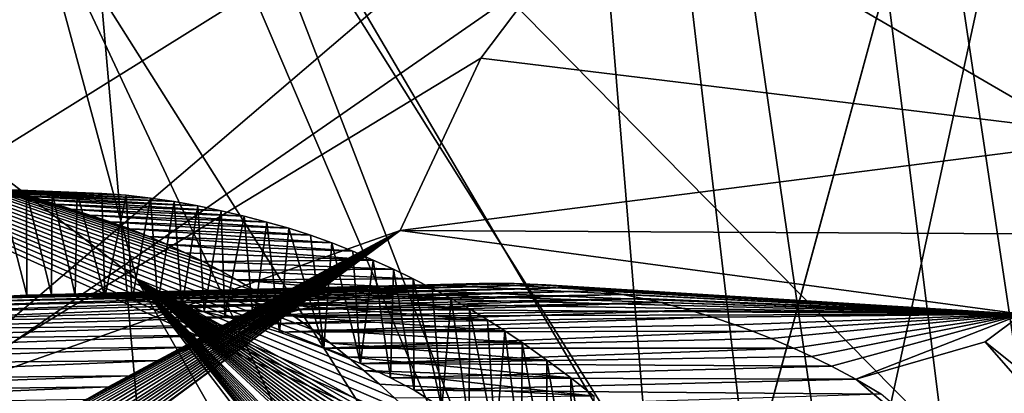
# Model space of a CAD drawing. Header units: metres. Extents: x -150 to 307, y -550 to 84.
# Tile 807 of 1056: x 243.284 to 244.36, y -19.228 to -18.82. Entities that reach past the tile are written whole.
import ezdxf

# ---------------------------------------------------------------- set-up
doc = ezdxf.new("R2010")
doc.units = ezdxf.units.M
doc.layers.add('solid_26006363', color=7, linetype='CONTINUOUS')

msp = doc.modelspace()

# ---------------------------------------------------------------- linework, layer by layer
at = {"layer": 'solid_26006363'}
for points in [[(229.176407, -9.081716, 939.973938), (244.751938, -16.872917, 948.559448), (243.263184, -22.325003, 947.232971)], [(242.841431, -9.637874, 919.139832), (244.113113, -18.432022, 921.454712), (242.369293, -19.517494, 919.433167)], [(244.080307, -14.838769, 950.842651), (240.537766, -16.318838, 948.74231), (242.777496, -19.517807, 949.872803)], [(244.080307, -14.838769, 950.842651), (242.777496, -19.517807, 949.872803), (246.182449, -17.158545, 951.892212)], [(244.779755, -23.589933, 926.63092), (245.138824, -14.91807, 926.182861), (243.721527, -16.282553, 924.460754)], [(244.553757, -20.392506, 932.930359), (245.719086, -15.562724, 934.131104), (243.835022, -15.603318, 931.514404)], [(241.977341, -16.036415, 929.065796), (242.373199, -21.00914, 930.086914), (243.835022, -15.603318, 931.514404)], [(242.373199, -21.00914, 930.086914), (244.483597, -20.797421, 932.876892), (243.835022, -15.603318, 931.514404)], [(244.553757, -20.392506, 932.930359), (243.835022, -15.603318, 931.514404), (244.483597, -20.797421, 932.876892)], [(243.455917, -18.463999, 924.33667), (243.974014, -19.343288, 925.090637), (243.721527, -16.282553, 924.460754)], [(244.193359, -20.286396, 925.475952), (244.779755, -23.589933, 926.63092), (243.721527, -16.282553, 924.460754)], [(243.974014, -19.343288, 925.090637), (244.193359, -20.286396, 925.475952), (243.721527, -16.282553, 924.460754)], [(243.599976, -22.161545, 946.958862), (243.263184, -22.325003, 947.232971), (244.751938, -16.872917, 948.559448)], [(244.246613, -20.129189, 947.450439), (243.599976, -22.161545, 946.958862), (244.751938, -16.872917, 948.559448)], [(244.501343, -19.313614, 947.615417), (244.246613, -20.129189, 947.450439), (244.751938, -16.872917, 948.559448)], [(244.498398, -18.948334, 921.992737), (244.113113, -18.432022, 921.454712), (245.742798, -17.092236, 923.382019)], [(242.777496, -19.517807, 949.872803), (245.430313, -22.658798, 951.211121), (246.182449, -17.158545, 951.892212)], [(243.799118, -25.008219, 946.773987), (245.087906, -17.818588, 947.72937), (245.185135, -17.724819, 947.666382)], [(243.799118, -25.008219, 946.773987), (245.185135, -17.724819, 947.666382), (244.686722, -21.392242, 947.181213)], [(243.799118, -25.008219, 946.773987), (244.981293, -18.016075, 947.750977), (245.087906, -17.818588, 947.72937)], [(243.799118, -25.008219, 946.773987), (244.855453, -18.310471, 947.743835), (244.981293, -18.016075, 947.750977)], [(241.933899, -19.438168, 926.884644), (241.37294, -18.521322, 926.070557), (243.329529, -18.301218, 928.572693)], [(242.156204, -20.603426, 927.301025), (241.933899, -19.438168, 926.884644), (243.329529, -18.301218, 928.572693)], [(242.156204, -20.603426, 927.301025), (243.329529, -18.301218, 928.572693), (243.777847, -23.406954, 929.738037)], [(243.329529, -18.301218, 928.572693), (245.40976, -18.803883, 931.39978), (245.06546, -19.309002, 930.982117)], [(243.329529, -18.301218, 928.572693), (244.699036, -20.478607, 930.610474), (244.663818, -21.423258, 930.667297)], [(243.777847, -23.406954, 929.738037), (243.329529, -18.301218, 928.572693), (244.663818, -21.423258, 930.667297)], [(243.329529, -18.301218, 928.572693), (244.84671, -19.838789, 930.741089), (244.699036, -20.478607, 930.610474)], [(243.329529, -18.301218, 928.572693), (245.06546, -19.309002, 930.982117), (244.84671, -19.838789, 930.741089)], [(243.799118, -25.008219, 946.773987), (244.699585, -18.728237, 947.703613), (244.855453, -18.310471, 947.743835)], [(243.411575, -19.103285, 923.660583), (243.293533, -18.668379, 924.054016), (242.456421, -18.372746, 922.910278)], [(242.748795, -18.83643, 922.670837), (243.411575, -19.103285, 923.660583), (242.456421, -18.372746, 922.910278)], [(243.168228, -19.237858, 920.374756), (242.369293, -19.517494, 919.433167), (244.113113, -18.432022, 921.454712)], [(243.788132, -18.862202, 921.09729), (243.168228, -19.237858, 920.374756), (244.113113, -18.432022, 921.454712)], [(244.498398, -18.948334, 921.992737), (243.788132, -18.862202, 921.09729), (244.113113, -18.432022, 921.454712)], [(243.293533, -18.668379, 924.054016), (243.913162, -19.647921, 924.990967), (243.455917, -18.463999, 924.33667)], [(243.913162, -19.647921, 924.990967), (243.974014, -19.343288, 925.090637), (243.455917, -18.463999, 924.33667)], [(243.883881, -19.928055, 924.463257), (243.913162, -19.647921, 924.990967), (243.293533, -18.668379, 924.054016)], [(243.411575, -19.103285, 923.660583), (243.883881, -19.928055, 924.463257), (243.293533, -18.668379, 924.054016)], [(243.47702, -24.941809, 946.717468), (244.501343, -19.313614, 947.615417), (244.699585, -18.728237, 947.703613)], [(243.799118, -25.008219, 946.773987), (243.47702, -24.941809, 946.717468), (244.699585, -18.728237, 947.703613)], [(243.747559, -19.287024, 923.267273), (243.411575, -19.103285, 923.660583), (242.748795, -18.83643, 922.670837)], [(243.73027, -19.268976, 923.238342), (243.747559, -19.287024, 923.267273), (242.748795, -18.83643, 922.670837)], [(243.712357, -19.251081, 923.208618), (243.73027, -19.268976, 923.238342), (242.748795, -18.83643, 922.670837)], [(243.694046, -19.233595, 923.178284), (243.712357, -19.251081, 923.208618), (242.748795, -18.83643, 922.670837)], [(243.677338, -19.218332, 923.150818), (243.694046, -19.233595, 923.178284), (242.748795, -18.83643, 922.670837)], [(243.66011, -19.203266, 923.122559), (243.677338, -19.218332, 923.150818), (242.748795, -18.83643, 922.670837)], [(243.642258, -19.188347, 923.093445), (243.66011, -19.203266, 923.122559), (242.748795, -18.83643, 922.670837)], [(243.623672, -19.173552, 923.063293), (243.642258, -19.188347, 923.093445), (242.748795, -18.83643, 922.670837)], [(243.604446, -19.159014, 923.032227), (243.623672, -19.173552, 923.063293), (242.748795, -18.83643, 922.670837)], [(243.584625, -19.144796, 923.000305), (243.604446, -19.159014, 923.032227), (242.748795, -18.83643, 922.670837)], [(243.564148, -19.13093, 922.967529), (243.584625, -19.144796, 923.000305), (242.748795, -18.83643, 922.670837)], [(243.542999, -19.117451, 922.933838), (243.564148, -19.13093, 922.967529), (242.748795, -18.83643, 922.670837)], [(243.521133, -19.104401, 922.899231), (243.542999, -19.117451, 922.933838), (242.748795, -18.83643, 922.670837)], [(243.502777, -19.094103, 922.870239), (243.521133, -19.104401, 922.899231), (242.748795, -18.83643, 922.670837)], [(243.483994, -19.084196, 922.840759), (243.502777, -19.094103, 922.870239), (242.748795, -18.83643, 922.670837)], [(243.464783, -19.074688, 922.810669), (243.483994, -19.084196, 922.840759), (242.748795, -18.83643, 922.670837)], [(243.445084, -19.065599, 922.779907), (243.464783, -19.074688, 922.810669), (242.748795, -18.83643, 922.670837)], [(243.424866, -19.056952, 922.748535), (243.445084, -19.065599, 922.779907), (242.748795, -18.83643, 922.670837)], [(243.404083, -19.048765, 922.716431), (243.424866, -19.056952, 922.748535), (242.748795, -18.83643, 922.670837)], [(243.382675, -19.041061, 922.683533), (243.404083, -19.048765, 922.716431), (242.748795, -18.83643, 922.670837)], [(243.360428, -19.033817, 922.649475), (243.382675, -19.041061, 922.683533), (242.748795, -18.83643, 922.670837)], [(243.337479, -19.027143, 922.614502), (243.360428, -19.033817, 922.649475), (242.748795, -18.83643, 922.670837)], [(243.314056, -19.021149, 922.578979), (243.337479, -19.027143, 922.614502), (242.748795, -18.83643, 922.670837)], [(243.290375, -19.015915, 922.543213), (243.314056, -19.021149, 922.578979), (242.748795, -18.83643, 922.670837)], [(243.268646, -19.011829, 922.510559), (243.290375, -19.015915, 922.543213), (242.748795, -18.83643, 922.670837)], [(243.699661, -19.050489, 921.108704), (243.168228, -19.237858, 920.374756), (243.788132, -18.862202, 921.09729)], [(243.699661, -19.050489, 921.108704), (243.788132, -18.862202, 921.09729), (244.498398, -18.948334, 921.992737)], [(244.453293, -19.054399, 921.983582), (243.699661, -19.050489, 921.108704), (244.498398, -18.948334, 921.992737)], [(243.099258, -19.002701, 922.260742), (243.29129, -19.008987, 922.095215), (243.121155, -19.001665, 922.292542)], [(243.099258, -19.002701, 922.260742), (243.263168, -19.010288, 922.060364), (243.29129, -19.008987, 922.095215)], [(243.121155, -19.001665, 922.292542), (243.319122, -19.008509, 922.129822), (243.142487, -19.00128, 922.323669)], [(243.121155, -19.001665, 922.292542), (243.29129, -19.008987, 922.095215), (243.319122, -19.008509, 922.129822)], [(243.142487, -19.00128, 922.323669), (243.319122, -19.008509, 922.129822), (243.163437, -19.001507, 922.35437)], [(243.163437, -19.001507, 922.35437), (243.319122, -19.008509, 922.129822), (243.346573, -19.008827, 922.164063)], [(243.163437, -19.001507, 922.35437), (243.346573, -19.008827, 922.164063), (243.184174, -19.002323, 922.384949)], [(243.184174, -19.002323, 922.384949), (243.346573, -19.008827, 922.164063), (243.373505, -19.009933, 922.197815)], [(243.184174, -19.002323, 922.384949), (243.373505, -19.009933, 922.197815), (243.20491, -19.003733, 922.415588)], [(243.20491, -19.003733, 922.415588), (243.373505, -19.009933, 922.197815), (243.400162, -19.011984, 922.231262)], [(243.20491, -19.003733, 922.415588), (243.400162, -19.011984, 922.231262), (243.225815, -19.005758, 922.446655)], [(243.225815, -19.005758, 922.446655), (243.400162, -19.011984, 922.231262), (243.426605, -19.014977, 922.264587)], [(243.225815, -19.005758, 922.446655), (243.426605, -19.014977, 922.264587), (243.24707, -19.008446, 922.478271)], [(243.24707, -19.008446, 922.478271), (243.426605, -19.014977, 922.264587), (243.452789, -19.018827, 922.297729)], [(243.24707, -19.008446, 922.478271), (243.452789, -19.018827, 922.297729), (243.268646, -19.011829, 922.510559)], [(243.263168, -19.010288, 922.060364), (243.262589, -19.122391, 922.072144), (243.291321, -19.121094, 922.107788)], [(243.29129, -19.008987, 922.095215), (243.263168, -19.010288, 922.060364), (243.291321, -19.121094, 922.107788)], [(243.268646, -19.011829, 922.510559), (243.452789, -19.018827, 922.297729), (243.478653, -19.023449, 922.330505)], [(243.268646, -19.011829, 922.510559), (243.478653, -19.023449, 922.330505), (243.290375, -19.015915, 922.543213)], [(243.319122, -19.008509, 922.129822), (243.29129, -19.008987, 922.095215), (243.318542, -19.12079, 922.141663)], [(243.29129, -19.008987, 922.095215), (243.291321, -19.121094, 922.107788), (243.318542, -19.12079, 922.141663)], [(243.319122, -19.008509, 922.129822), (243.318542, -19.12079, 922.141663), (243.344345, -19.121351, 922.173828)], [(243.346573, -19.008827, 922.164063), (243.319122, -19.008509, 922.129822), (243.344345, -19.121351, 922.173828)], [(243.346573, -19.008827, 922.164063), (243.344345, -19.121351, 922.173828), (243.376663, -19.123194, 922.214355)], [(243.373505, -19.009933, 922.197815), (243.346573, -19.008827, 922.164063), (243.376663, -19.123194, 922.214355)], [(243.400162, -19.011984, 922.231262), (243.373505, -19.009933, 922.197815), (243.376663, -19.123194, 922.214355)], [(243.400162, -19.011984, 922.231262), (243.376663, -19.123194, 922.214355), (243.406754, -19.126097, 922.252197)], [(243.426605, -19.014977, 922.264587), (243.400162, -19.011984, 922.231262), (243.406754, -19.126097, 922.252197)], [(243.426605, -19.014977, 922.264587), (243.406754, -19.126097, 922.252197), (243.434769, -19.129854, 922.287537)], [(243.452789, -19.018827, 922.297729), (243.426605, -19.014977, 922.264587), (243.434769, -19.129854, 922.287537)], [(243.290375, -19.015915, 922.543213), (243.478653, -19.023449, 922.330505), (243.504166, -19.028761, 922.362976)], [(243.290375, -19.015915, 922.543213), (243.504166, -19.028761, 922.362976), (243.314056, -19.021149, 922.578979)], [(243.314056, -19.021149, 922.578979), (243.504166, -19.028761, 922.362976), (243.529236, -19.034681, 922.394958)], [(243.314056, -19.021149, 922.578979), (243.529236, -19.034681, 922.394958), (243.337479, -19.027143, 922.614502)], [(243.452789, -19.018827, 922.297729), (243.434769, -19.129854, 922.287537), (243.460907, -19.134268, 922.320679)], [(243.478653, -19.023449, 922.330505), (243.452789, -19.018827, 922.297729), (243.460907, -19.134268, 922.320679)], [(243.478653, -19.023449, 922.330505), (243.460907, -19.134268, 922.320679), (243.485275, -19.139174, 922.351685)], [(243.504166, -19.028761, 922.362976), (243.478653, -19.023449, 922.330505), (243.485275, -19.139174, 922.351685)], [(243.337479, -19.027143, 922.614502), (243.529236, -19.034681, 922.394958), (243.553864, -19.041126, 922.426453)], [(243.337479, -19.027143, 922.614502), (243.553864, -19.041126, 922.426453), (243.360428, -19.033817, 922.649475)], [(243.360428, -19.033817, 922.649475), (243.553864, -19.041126, 922.426453), (243.577957, -19.048035, 922.457336)], [(243.360428, -19.033817, 922.649475), (243.577957, -19.048035, 922.457336), (243.382675, -19.041061, 922.683533)], [(243.504166, -19.028761, 922.362976), (243.485275, -19.139174, 922.351685), (243.508026, -19.144451, 922.380676)], [(243.529236, -19.034681, 922.394958), (243.504166, -19.028761, 922.362976), (243.508026, -19.144451, 922.380676)], [(243.529236, -19.034681, 922.394958), (243.508026, -19.144451, 922.380676), (243.539352, -19.152836, 922.420715)], [(243.553864, -19.041126, 922.426453), (243.529236, -19.034681, 922.394958), (243.539352, -19.152836, 922.420715)], [(243.382675, -19.041061, 922.683533), (243.577957, -19.048035, 922.457336), (243.601639, -19.055664, 922.487854)], [(243.382675, -19.041061, 922.683533), (243.601639, -19.055664, 922.487854), (243.404083, -19.048765, 922.716431)], [(243.553864, -19.041126, 922.426453), (243.539352, -19.152836, 922.420715), (243.567642, -19.16152, 922.457031)], [(243.577957, -19.048035, 922.457336), (243.553864, -19.041126, 922.426453), (243.567642, -19.16152, 922.457031)], [(242.941437, -19.608694, 920.53186), (243.034714, -19.541491, 920.329224), (243.699661, -19.050489, 921.108704)], [(242.96431, -19.579865, 920.557312), (242.941437, -19.608694, 920.53186), (243.699661, -19.050489, 921.108704)], [(242.986984, -19.552439, 920.582642), (242.96431, -19.579865, 920.557312), (243.699661, -19.050489, 921.108704)], [(243.009445, -19.526321, 920.607971), (242.986984, -19.552439, 920.582642), (243.699661, -19.050489, 921.108704)], [(243.031677, -19.501497, 920.633179), (243.009445, -19.526321, 920.607971), (243.699661, -19.050489, 921.108704)], [(243.053619, -19.477936, 920.658203), (243.031677, -19.501497, 920.633179), (243.699661, -19.050489, 921.108704)], [(243.699661, -19.050489, 921.108704), (243.034714, -19.541491, 920.329224), (243.168228, -19.237858, 920.374756)], [(243.075287, -19.455536, 920.683044), (243.053619, -19.477936, 920.658203), (243.699661, -19.050489, 921.108704)], [(243.096756, -19.434204, 920.707764), (243.075287, -19.455536, 920.683044), (243.699661, -19.050489, 921.108704)], [(243.124924, -19.407419, 920.740417), (243.096756, -19.434204, 920.707764), (243.699661, -19.050489, 921.108704)], [(243.152527, -19.382469, 920.772644), (243.124924, -19.407419, 920.740417), (243.699661, -19.050489, 921.108704)], [(243.179672, -19.359148, 920.804504), (243.152527, -19.382469, 920.772644), (243.699661, -19.050489, 921.108704)], [(243.206329, -19.3374, 920.835999), (243.179672, -19.359148, 920.804504), (243.699661, -19.050489, 921.108704)], [(243.232407, -19.317169, 920.866943), (243.206329, -19.3374, 920.835999), (243.699661, -19.050489, 921.108704)], [(243.258102, -19.298267, 920.897644), (243.232407, -19.317169, 920.866943), (243.699661, -19.050489, 921.108704)], [(243.283386, -19.280621, 920.927979), (243.258102, -19.298267, 920.897644), (243.699661, -19.050489, 921.108704)], [(243.308243, -19.264193, 920.957947), (243.283386, -19.280621, 920.927979), (243.699661, -19.050489, 921.108704)], [(243.332748, -19.248871, 920.987671), (243.308243, -19.264193, 920.957947), (243.699661, -19.050489, 921.108704)], [(243.356934, -19.234583, 921.01709), (243.332748, -19.248871, 920.987671), (243.699661, -19.050489, 921.108704)], [(243.380737, -19.221312, 921.046204), (243.356934, -19.234583, 921.01709), (243.699661, -19.050489, 921.108704)], [(243.404144, -19.209023, 921.07489), (243.380737, -19.221312, 921.046204), (243.699661, -19.050489, 921.108704)], [(243.404083, -19.048765, 922.716431), (243.601639, -19.055664, 922.487854), (243.624939, -19.064047, 922.517883)], [(243.404083, -19.048765, 922.716431), (243.624939, -19.064047, 922.517883), (243.424866, -19.056952, 922.748535)], [(243.438339, -19.192368, 921.117004), (243.404144, -19.209023, 921.07489), (243.699661, -19.050489, 921.108704)], [(243.424866, -19.056952, 922.748535), (243.624939, -19.064047, 922.517883), (243.647827, -19.073086, 922.547546)], [(243.424866, -19.056952, 922.748535), (243.647827, -19.073086, 922.547546), (243.445084, -19.065599, 922.779907)], [(243.471481, -19.177689, 921.158081), (243.438339, -19.192368, 921.117004), (243.699661, -19.050489, 921.108704)], [(243.503555, -19.164839, 921.198059), (243.471481, -19.177689, 921.158081), (243.699661, -19.050489, 921.108704)], [(243.534515, -19.153681, 921.236816), (243.503555, -19.164839, 921.198059), (243.699661, -19.050489, 921.108704)], [(243.564377, -19.144083, 921.274414), (243.534515, -19.153681, 921.236816), (243.699661, -19.050489, 921.108704)], [(243.564377, -19.144083, 921.274414), (243.699661, -19.050489, 921.108704), (244.379944, -19.14184, 922.00354)], [(243.577957, -19.048035, 922.457336), (243.567642, -19.16152, 922.457031), (243.616348, -19.178991, 922.519897)], [(243.601639, -19.055664, 922.487854), (243.577957, -19.048035, 922.457336), (243.616348, -19.178991, 922.519897)], [(243.624939, -19.064047, 922.517883), (243.601639, -19.055664, 922.487854), (243.616348, -19.178991, 922.519897)], [(244.453293, -19.054399, 921.983582), (244.379944, -19.14184, 922.00354), (243.699661, -19.050489, 921.108704)], [(243.445084, -19.065599, 922.779907), (243.647827, -19.073086, 922.547546), (243.670288, -19.08268, 922.576721)], [(243.445084, -19.065599, 922.779907), (243.670288, -19.08268, 922.576721), (243.464783, -19.074688, 922.810669)], [(243.624939, -19.064047, 922.517883), (243.616348, -19.178991, 922.519897), (243.656296, -19.195763, 922.571777)], [(243.647827, -19.073086, 922.547546), (243.624939, -19.064047, 922.517883), (243.656296, -19.195763, 922.571777)], [(243.464783, -19.074688, 922.810669), (243.670288, -19.08268, 922.576721), (243.483994, -19.084196, 922.840759)], [(243.670288, -19.08268, 922.576721), (243.647827, -19.073086, 922.547546), (243.656296, -19.195763, 922.571777)], [(243.483994, -19.084196, 922.840759), (243.670288, -19.08268, 922.576721), (243.692307, -19.092735, 922.605469)], [(243.483994, -19.084196, 922.840759), (243.692307, -19.092735, 922.605469), (243.502777, -19.094103, 922.870239)], [(243.670288, -19.08268, 922.576721), (243.656296, -19.195763, 922.571777), (243.689133, -19.211409, 922.614624)], [(243.692307, -19.092735, 922.605469), (243.670288, -19.08268, 922.576721), (243.689133, -19.211409, 922.614624)], [(243.502777, -19.094103, 922.870239), (243.692307, -19.092735, 922.605469), (243.713867, -19.103153, 922.633606)], [(243.502777, -19.094103, 922.870239), (243.713867, -19.103153, 922.633606), (243.521133, -19.104401, 922.899231)], [(243.692307, -19.092735, 922.605469), (243.689133, -19.211409, 922.614624), (243.715256, -19.224825, 922.648865)], [(243.713867, -19.103153, 922.633606), (243.692307, -19.092735, 922.605469), (243.715256, -19.224825, 922.648865)], [(243.2323, -19.124783, 922.034729), (243.697708, -19.115103, 921.444397), (243.743851, -19.110245, 921.503967)], [(243.262589, -19.122391, 922.072144), (243.2323, -19.124783, 922.034729), (243.743851, -19.110245, 921.503967)], [(243.262589, -19.122391, 922.072144), (243.743851, -19.110245, 921.503967), (243.786011, -19.108118, 921.558716)], [(243.291321, -19.121094, 922.107788), (243.262589, -19.122391, 922.072144), (243.786011, -19.108118, 921.558716)], [(243.318542, -19.12079, 922.141663), (243.291321, -19.121094, 922.107788), (243.786011, -19.108118, 921.558716)], [(243.318542, -19.12079, 922.141663), (243.786011, -19.108118, 921.558716), (243.824295, -19.108122, 921.608765)], [(243.344345, -19.121351, 922.173828), (243.318542, -19.12079, 922.141663), (243.824295, -19.108122, 921.608765)], [(243.344345, -19.121351, 922.173828), (243.824295, -19.108122, 921.608765), (243.858932, -19.109755, 921.654358)], [(243.376663, -19.123194, 922.214355), (243.344345, -19.121351, 922.173828), (243.858932, -19.109755, 921.654358)], [(243.376663, -19.123194, 922.214355), (243.858932, -19.109755, 921.654358), (243.890106, -19.112579, 921.695618)], [(244.149658, -20.071222, 924.004456), (243.883881, -19.928055, 924.463257), (243.411575, -19.103285, 923.660583)], [(244.128067, -19.99531, 923.958801), (244.149658, -20.071222, 924.004456), (243.411575, -19.103285, 923.660583)], [(244.11879, -19.965101, 923.939636), (244.128067, -19.99531, 923.958801), (243.411575, -19.103285, 923.660583)], [(244.107895, -19.931248, 923.917297), (244.11879, -19.965101, 923.939636), (243.411575, -19.103285, 923.660583)], [(244.095825, -19.895597, 923.892944), (244.107895, -19.931248, 923.917297), (243.411575, -19.103285, 923.660583)], [(244.085007, -19.865189, 923.87146), (244.095825, -19.895597, 923.892944), (243.411575, -19.103285, 923.660583)], [(244.074005, -19.835564, 923.849792), (244.085007, -19.865189, 923.87146), (243.411575, -19.103285, 923.660583)], [(244.062256, -19.805294, 923.826965), (244.074005, -19.835564, 923.849792), (243.411575, -19.103285, 923.660583)], [(244.050201, -19.775578, 923.803833), (244.062256, -19.805294, 923.826965), (243.411575, -19.103285, 923.660583)], [(244.038483, -19.747841, 923.781555), (244.050201, -19.775578, 923.803833), (243.411575, -19.103285, 923.660583)], [(244.027802, -19.723455, 923.761353), (244.038483, -19.747841, 923.781555), (243.411575, -19.103285, 923.660583)], [(243.985703, -19.634817, 923.682922), (244.027802, -19.723455, 923.761353), (243.411575, -19.103285, 923.660583)], [(243.972626, -19.609518, 923.658997), (243.985703, -19.634817, 923.682922), (243.411575, -19.103285, 923.660583)], [(243.958588, -19.583364, 923.633484), (243.972626, -19.609518, 923.658997), (243.411575, -19.103285, 923.660583)], [(243.943344, -19.556118, 923.605957), (243.958588, -19.583364, 923.633484), (243.411575, -19.103285, 923.660583)], [(243.929077, -19.531599, 923.580383), (243.943344, -19.556118, 923.605957), (243.411575, -19.103285, 923.660583)], [(243.913727, -19.506262, 923.55304), (243.929077, -19.531599, 923.580383), (243.411575, -19.103285, 923.660583)], [(243.897614, -19.480738, 923.524536), (243.913727, -19.506262, 923.55304), (243.411575, -19.103285, 923.660583)], [(243.881058, -19.455618, 923.495483), (243.897614, -19.480738, 923.524536), (243.411575, -19.103285, 923.660583)], [(243.864197, -19.431108, 923.466064), (243.881058, -19.455618, 923.495483), (243.411575, -19.103285, 923.660583)], [(243.846771, -19.406857, 923.435913), (243.864197, -19.431108, 923.466064), (243.411575, -19.103285, 923.660583)], [(243.828888, -19.383038, 923.40509), (243.846771, -19.406857, 923.435913), (243.411575, -19.103285, 923.660583)], [(243.812958, -19.362692, 923.377869), (243.828888, -19.383038, 923.40509), (243.411575, -19.103285, 923.660583)], [(243.79686, -19.34293, 923.350464), (243.812958, -19.362692, 923.377869), (243.411575, -19.103285, 923.660583)], [(243.780685, -19.323837, 923.322998), (243.79686, -19.34293, 923.350464), (243.411575, -19.103285, 923.660583)], [(243.764297, -19.30526, 923.295349), (243.780685, -19.323837, 923.322998), (243.411575, -19.103285, 923.660583)], [(243.747559, -19.287024, 923.267273), (243.764297, -19.30526, 923.295349), (243.411575, -19.103285, 923.660583)], [(243.521133, -19.104401, 922.899231), (243.713867, -19.103153, 922.633606), (243.73494, -19.11384, 922.661194)], [(243.521133, -19.104401, 922.899231), (243.73494, -19.11384, 922.661194), (243.755524, -19.12472, 922.688232)], [(243.521133, -19.104401, 922.899231), (243.755524, -19.12472, 922.688232), (243.542999, -19.117451, 922.933838)], [(243.743851, -19.110245, 921.503967), (243.697708, -19.115103, 921.444397), (244.379944, -19.14184, 922.00354)], [(243.713867, -19.103153, 922.633606), (243.715256, -19.224825, 922.648865), (243.745499, -19.243933, 922.688904)], [(243.73494, -19.11384, 922.661194), (243.713867, -19.103153, 922.633606), (243.745499, -19.243933, 922.688904)], [(243.786011, -19.108118, 921.558716), (243.743851, -19.110245, 921.503967), (244.379944, -19.14184, 922.00354)], [(243.824295, -19.108122, 921.608765), (243.786011, -19.108118, 921.558716), (244.379944, -19.14184, 922.00354)], [(243.858932, -19.109755, 921.654358), (243.824295, -19.108122, 921.608765), (244.379944, -19.14184, 922.00354)], [(243.890106, -19.112579, 921.695618), (243.858932, -19.109755, 921.654358), (244.379944, -19.14184, 922.00354)], [(243.166595, -19.133766, 921.954041), (243.647507, -19.123388, 921.380005), (243.673126, -19.118769, 921.412781)], [(243.200317, -19.128548, 921.995422), (243.166595, -19.133766, 921.954041), (243.673126, -19.118769, 921.412781)], [(243.200317, -19.128548, 921.995422), (243.673126, -19.118769, 921.412781), (243.697708, -19.115103, 921.444397)], [(243.2323, -19.124783, 922.034729), (243.200317, -19.128548, 921.995422), (243.697708, -19.115103, 921.444397)], [(243.406754, -19.126097, 922.252197), (243.376663, -19.123194, 922.214355), (243.890106, -19.112579, 921.695618)], [(243.406754, -19.126097, 922.252197), (243.890106, -19.112579, 921.695618), (243.918076, -19.116219, 921.732788)], [(243.434769, -19.129854, 922.287537), (243.406754, -19.126097, 922.252197), (243.918076, -19.116219, 921.732788)], [(243.434769, -19.129854, 922.287537), (243.918076, -19.116219, 921.732788), (243.943054, -19.120365, 921.766052)], [(243.460907, -19.134268, 922.320679), (243.434769, -19.129854, 922.287537), (243.943054, -19.120365, 921.766052)], [(243.460907, -19.134268, 922.320679), (243.943054, -19.120365, 921.766052), (243.965256, -19.124763, 921.795776)], [(243.542999, -19.117451, 922.933838), (243.755524, -19.12472, 922.688232), (243.775604, -19.136047, 922.714661)], [(243.542999, -19.117451, 922.933838), (243.775604, -19.136047, 922.714661), (243.564148, -19.13093, 922.967529)], [(243.673126, -19.118769, 921.412781), (243.647507, -19.123388, 921.380005), (244.379944, -19.14184, 922.00354)], [(243.697708, -19.115103, 921.444397), (243.673126, -19.118769, 921.412781), (244.379944, -19.14184, 922.00354)], [(243.755524, -19.12472, 922.688232), (243.73494, -19.11384, 922.661194), (243.745499, -19.243933, 922.688904)], [(243.918076, -19.116219, 921.732788), (243.890106, -19.112579, 921.695618), (244.379944, -19.14184, 922.00354)], [(243.943054, -19.120365, 921.766052), (243.918076, -19.116219, 921.732788), (244.379944, -19.14184, 922.00354)], [(243.965256, -19.124763, 921.795776), (243.943054, -19.120365, 921.766052), (244.379944, -19.14184, 922.00354)], [(243.09343, -19.149899, 921.865051), (243.593155, -19.135921, 921.310791), (243.620865, -19.129065, 921.346008)], [(243.130981, -19.140821, 921.910645), (243.09343, -19.149899, 921.865051), (243.620865, -19.129065, 921.346008)], [(243.130981, -19.140821, 921.910645), (243.620865, -19.129065, 921.346008), (243.647507, -19.123388, 921.380005)], [(243.166595, -19.133766, 921.954041), (243.130981, -19.140821, 921.910645), (243.647507, -19.123388, 921.380005)], [(243.485275, -19.139174, 922.351685), (243.460907, -19.134268, 922.320679), (243.965256, -19.124763, 921.795776)], [(243.485275, -19.139174, 922.351685), (243.965256, -19.124763, 921.795776), (243.984863, -19.129211, 921.822083)], [(243.508026, -19.144451, 922.380676), (243.485275, -19.139174, 922.351685), (243.984863, -19.129211, 921.822083)], [(243.508026, -19.144451, 922.380676), (243.984863, -19.129211, 921.822083), (244.017136, -19.137688, 921.865601)], [(243.564148, -19.13093, 922.967529), (243.775604, -19.136047, 922.714661), (243.795212, -19.14786, 922.740601)], [(243.564148, -19.13093, 922.967529), (243.795212, -19.14786, 922.740601), (243.584625, -19.144796, 923.000305)], [(243.620865, -19.129065, 921.346008), (243.593155, -19.135921, 921.310791), (244.379944, -19.14184, 922.00354)], [(243.647507, -19.123388, 921.380005), (243.620865, -19.129065, 921.346008), (244.379944, -19.14184, 922.00354)], [(243.755524, -19.12472, 922.688232), (243.745499, -19.243933, 922.688904), (243.775131, -19.26362, 922.728271)], [(243.775604, -19.136047, 922.714661), (243.755524, -19.12472, 922.688232), (243.775131, -19.26362, 922.728271)], [(243.984863, -19.129211, 921.822083), (243.965256, -19.124763, 921.795776), (244.379944, -19.14184, 922.00354)], [(244.017136, -19.137688, 921.865601), (243.984863, -19.129211, 921.822083), (244.379944, -19.14184, 922.00354)], [(243.061905, -19.158861, 921.826904), (243.534515, -19.153681, 921.236816), (243.564377, -19.144083, 921.274414)], [(243.09343, -19.149899, 921.865051), (243.061905, -19.158861, 921.826904), (243.564377, -19.144083, 921.274414)], [(243.09343, -19.149899, 921.865051), (243.564377, -19.144083, 921.274414), (243.593155, -19.135921, 921.310791)], [(243.539352, -19.152836, 922.420715), (243.508026, -19.144451, 922.380676), (244.017136, -19.137688, 921.865601)], [(243.539352, -19.152836, 922.420715), (244.017136, -19.137688, 921.865601), (244.041443, -19.145021, 921.898438)], [(243.593155, -19.135921, 921.310791), (243.564377, -19.144083, 921.274414), (244.379944, -19.14184, 922.00354)], [(243.775604, -19.136047, 922.714661), (243.775131, -19.26362, 922.728271), (243.804138, -19.283882, 922.766907)], [(243.795212, -19.14786, 922.740601), (243.775604, -19.136047, 922.714661), (243.804138, -19.283882, 922.766907)], [(244.041443, -19.145021, 921.898438), (244.017136, -19.137688, 921.865601), (244.379944, -19.14184, 922.00354)], [(244.066177, -19.153332, 921.932007), (244.041443, -19.145021, 921.898438), (244.379944, -19.14184, 922.00354)], [(244.084915, -19.160204, 921.957458), (244.066177, -19.153332, 921.932007), (244.379944, -19.14184, 922.00354)], [(244.105362, -19.168291, 921.985413), (244.084915, -19.160204, 921.957458), (244.379944, -19.14184, 922.00354)], [(244.129974, -19.178833, 922.019104), (244.105362, -19.168291, 921.985413), (244.379944, -19.14184, 922.00354)], [(244.149536, -19.18788, 922.046021), (244.129974, -19.178833, 922.019104), (244.379944, -19.14184, 922.00354)], [(244.171494, -19.198717, 922.076355), (244.149536, -19.18788, 922.046021), (244.379944, -19.14184, 922.00354)], [(244.197922, -19.212872, 922.113098), (244.171494, -19.198717, 922.076355), (244.379944, -19.14184, 922.00354)], [(244.379944, -19.14184, 922.00354), (244.339569, -19.172022, 922.021912), (244.197922, -19.212872, 922.113098)], [(245.005615, -19.70437, 922.773376), (244.339569, -19.172022, 922.021912), (244.379944, -19.14184, 922.00354)], [(243.029022, -19.16951, 921.787354), (243.503555, -19.164839, 921.198059), (243.534515, -19.153681, 921.236816)], [(243.061905, -19.158861, 921.826904), (243.029022, -19.16951, 921.787354), (243.534515, -19.153681, 921.236816)], [(243.567642, -19.16152, 922.457031), (243.539352, -19.152836, 922.420715), (244.041443, -19.145021, 921.898438)], [(243.567642, -19.16152, 922.457031), (244.041443, -19.145021, 921.898438), (244.066177, -19.153332, 921.932007)], [(243.567642, -19.16152, 922.457031), (244.066177, -19.153332, 921.932007), (244.084915, -19.160204, 921.957458)], [(243.584625, -19.144796, 923.000305), (243.795212, -19.14786, 922.740601), (243.814346, -19.160082, 922.76593)], [(243.584625, -19.144796, 923.000305), (243.814346, -19.160082, 922.76593), (243.604446, -19.159014, 923.032227)], [(243.814346, -19.160082, 922.76593), (243.795212, -19.14786, 922.740601), (243.804138, -19.283882, 922.766907)], [(242.994705, -19.182085, 921.746216), (243.471481, -19.177689, 921.158081), (243.503555, -19.164839, 921.198059)], [(243.029022, -19.16951, 921.787354), (242.994705, -19.182085, 921.746216), (243.503555, -19.164839, 921.198059)], [(243.616348, -19.178991, 922.519897), (243.567642, -19.16152, 922.457031), (244.084915, -19.160204, 921.957458)], [(243.604446, -19.159014, 923.032227), (243.814346, -19.160082, 922.76593), (243.833038, -19.172636, 922.790771)], [(243.604446, -19.159014, 923.032227), (243.833038, -19.172636, 922.790771), (243.623672, -19.173552, 923.063293)], [(243.616348, -19.178991, 922.519897), (244.084915, -19.160204, 921.957458), (244.105362, -19.168291, 921.985413)], [(243.814346, -19.160082, 922.76593), (243.804138, -19.283882, 922.766907), (243.83252, -19.304729, 922.80481)], [(243.833038, -19.172636, 922.790771), (243.814346, -19.160082, 922.76593), (243.83252, -19.304729, 922.80481)], [(243.616348, -19.178991, 922.519897), (244.105362, -19.168291, 921.985413), (244.129974, -19.178833, 922.019104)], [(243.623672, -19.173552, 923.063293), (243.833038, -19.172636, 922.790771), (243.860275, -19.191916, 922.827148)], [(243.623672, -19.173552, 923.063293), (243.860275, -19.191916, 922.827148), (243.642258, -19.188347, 923.093445)], [(243.833038, -19.172636, 922.790771), (243.83252, -19.304729, 922.80481), (243.860291, -19.326168, 922.842041)], [(243.860275, -19.191916, 922.827148), (243.833038, -19.172636, 922.790771), (243.860291, -19.326168, 922.842041)], [(244.865692, -19.773195, 922.778198), (244.197922, -19.212872, 922.113098), (244.339569, -19.172022, 922.021912)], [(244.865692, -19.773195, 922.778198), (244.339569, -19.172022, 922.021912), (245.005615, -19.70437, 922.773376)], [(242.958939, -19.196692, 921.703613), (243.438339, -19.192368, 921.117004), (243.471481, -19.177689, 921.158081)], [(242.994705, -19.182085, 921.746216), (242.958939, -19.196692, 921.703613), (243.471481, -19.177689, 921.158081)], [(243.656296, -19.195763, 922.571777), (243.616348, -19.178991, 922.519897), (244.129974, -19.178833, 922.019104)], [(243.656296, -19.195763, 922.571777), (244.129974, -19.178833, 922.019104), (244.149536, -19.18788, 922.046021)], [(242.921585, -19.213758, 921.659302), (243.404144, -19.209023, 921.07489), (243.438339, -19.192368, 921.117004)], [(242.958939, -19.196692, 921.703613), (242.921585, -19.213758, 921.659302), (243.438339, -19.192368, 921.117004)], [(243.642258, -19.188347, 923.093445), (243.860275, -19.191916, 922.827148), (243.886581, -19.2115, 922.862366)], [(243.642258, -19.188347, 923.093445), (243.886581, -19.2115, 922.862366), (243.66011, -19.203266, 923.122559)], [(243.656296, -19.195763, 922.571777), (244.149536, -19.18788, 922.046021), (244.171494, -19.198717, 922.076355)], [(243.689133, -19.211409, 922.614624), (243.656296, -19.195763, 922.571777), (244.171494, -19.198717, 922.076355)], [(243.860275, -19.191916, 922.827148), (243.860291, -19.326168, 922.842041), (243.887436, -19.348206, 922.878601)], [(243.886581, -19.2115, 922.862366), (243.860275, -19.191916, 922.827148), (243.887436, -19.348206, 922.878601)], [(242.893951, -19.227417, 921.626648), (243.380737, -19.221312, 921.046204), (243.404144, -19.209023, 921.07489)], [(242.921585, -19.213758, 921.659302), (242.893951, -19.227417, 921.626648), (243.404144, -19.209023, 921.07489)], [(243.66011, -19.203266, 923.122559), (243.886581, -19.2115, 922.862366), (243.911972, -19.231247, 922.896423)], [(243.66011, -19.203266, 923.122559), (243.911972, -19.231247, 922.896423), (243.677338, -19.218332, 923.150818)], [(243.689133, -19.211409, 922.614624), (244.171494, -19.198717, 922.076355), (244.197922, -19.212872, 922.113098)], [(243.677338, -19.218332, 923.150818), (243.911972, -19.231247, 922.896423), (243.694046, -19.233595, 923.178284)], [(243.689133, -19.211409, 922.614624), (244.197922, -19.212872, 922.113098), (243.715256, -19.224825, 922.648865)], [(243.715256, -19.224825, 922.648865), (244.197922, -19.212872, 922.113098), (244.225739, -19.229023, 922.151855)], [(243.886581, -19.2115, 922.862366), (243.887436, -19.348206, 922.878601), (243.913956, -19.370848, 922.91449)], [(243.911972, -19.231247, 922.896423), (243.886581, -19.2115, 922.862366), (243.913956, -19.370848, 922.91449)], [(244.225739, -19.229023, 922.151855), (244.197922, -19.212872, 922.113098), (244.865692, -19.773195, 922.778198)], [(242.865494, -19.242666, 921.593201), (243.356934, -19.234583, 921.01709), (243.380737, -19.221312, 921.046204)], [(242.893951, -19.227417, 921.626648), (242.865494, -19.242666, 921.593201), (243.380737, -19.221312, 921.046204)], [(243.745499, -19.243933, 922.688904), (243.715256, -19.224825, 922.648865), (244.225739, -19.229023, 922.151855)]]:
    msp.add_3dface(points, dxfattribs=at)

doc.saveas('drawing.dxf')
